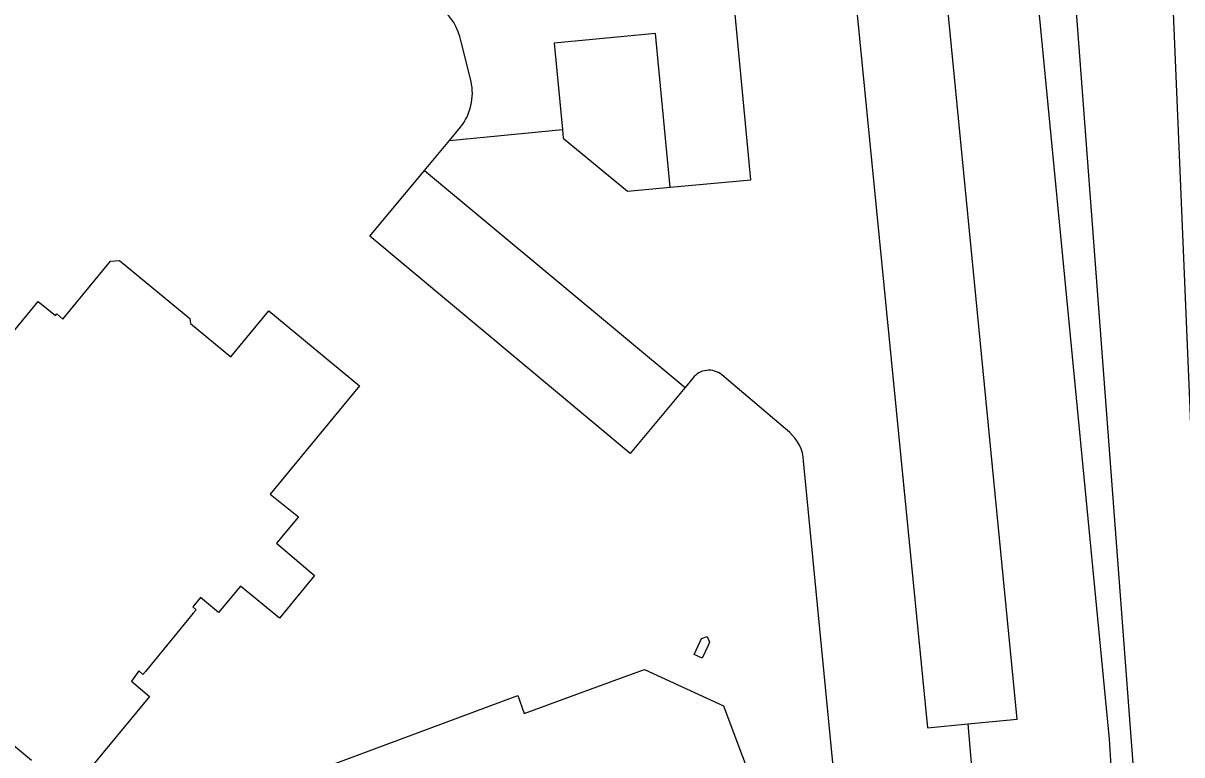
# Model space of a CAD drawing. Extents: x 161772 to 163123, y 383092 to 383917.
# Drawn here: x 162006.8 to 162063.6, y 383552.7 to 383588.6 of the extents above; entities that cross this region are included whole.
import ezdxf

# ---------------------------------------------------------------- set-up
doc = ezdxf.new("R2010")
doc.units = 0
for name, color, linetype in [('IMGEO_Erf', 7, 'Continuous'), ('IMGEO_Pand', 7, 'Continuous'), ('IMGEO_Parkeervlak_open', 7, 'Continuous'), ('IMGEO_Rijbaan_lokaal_gesloten', 7, 'Continuous'), ('IMGEO_Waterloop', 7, 'Continuous')]:
    doc.layers.add(name, color=color, linetype=linetype)

msp = doc.modelspace()

# ---------------------------------------------------------------- linework, layer by layer
at = {"layer": 'IMGEO_Erf'}
msp.add_lwpolyline([(162041.992, 383606.543), (162051.949, 383606.663), (162054.887, 383606.698), (162060.029, 383553.513), (162060.161, 383551.429), (162062.626, 383512.373), (162061.396, 383510.737), (162062.452, 383500), (162063.029, 383494.13), (162063.577, 383488.557), (162062.752, 383487.735), (162062.156, 383487.694)], dxfattribs=at)
at = {"layer": 'IMGEO_Pand'}
for points in [[(162004.061, 383570.736), (162007.534, 383574.947), (162008.384, 383574.249), (162008.46, 383574.332), (162008.749, 383574.081), (162011.088, 383576.922), (162011.522, 383576.947), (162014.972, 383574.101), (162015.008, 383573.862), (162016.979, 383572.224), (162018.841, 383574.481), (162023.283, 383570.812), (162018.911, 383565.502), (162020.29, 383564.405), (162019.21, 383563.107), (162021.074, 383561.521), (162019.359, 383559.432), (162017.456, 383560.997), (162016.382, 383559.706), (162015.494, 383560.45), (162015.113, 383559.986), (162015.274, 383559.849), (162015.132, 383559.678), (162012.795, 383556.829), (162012.662, 383556.682), (162012.466, 383556.854), (162012.112, 383556.354), (162012.99, 383555.608), (162009.81, 383551.756)], [(162007.21, 383552.474), (162000, 383558.46)], [(162040.322, 383558.53), (162040.438, 383558.256), (162040.367, 383558.103), (162040.08, 383557.478), (162039.691, 383557.65), (162039.98, 383558.292), (162040.044, 383558.434), (162040.322, 383558.53)], [(162011.12, 383548.234), (162031.043, 383555.649), (162031.358, 383554.775), (162035.889, 383556.431), (162037.249, 383556.928), (162041.126, 383555.137), (162041.63, 383553.796), (162043.325, 383549.29)]]:
    msp.add_lwpolyline(points, dxfattribs=at)
at = {"layer": 'IMGEO_Parkeervlak_open'}
for points in [[(162053.104, 383554.263), (162055.524, 383554.498), (162050.692, 383603.828), (162046.254, 383603.39)], [(162038.517, 383580.532), (162037.79, 383588.065), (162032.822, 383587.584), (162033.231, 383583.364)], [(162028.754, 383585.713), (162028.27, 383587.662)], [(162027.697, 383582.828), (162028.241, 383583.481)], [(162039.251, 383570.734), (162036.557, 383567.49), (162023.793, 383578.141), (162026.468, 383581.352)]]:
    msp.add_lwpolyline(points, dxfattribs=at)
for centre, radius, start, end in [((162025.448, 383587.092), 2.879, 11.42, 90.3559), ((162026.138, 383585.139), 2.678, 321.7448, 12.3672)]:
    msp.add_arc(centre, radius, start, end, dxfattribs=at)
at = {"layer": 'IMGEO_Rijbaan_lokaal_gesloten'}
for points in [[(162046.254, 383603.39), (162051.127, 383554.071), (162053.104, 383554.263)], [(162038.517, 383580.532), (162042.456, 383580.903), (162041.351, 383592.628), (162023.449, 383590.732), (162022.831, 383596.573), (162036.88, 383598.061), (162036.4, 383602.593)], [(162027.697, 383582.828), (162033.231, 383583.364)], [(162033.231, 383583.364), (162033.272, 383582.937), (162036.426, 383580.335), (162038.517, 383580.532)], [(162026.468, 383581.352), (162027.697, 383582.828)], [(162026.468, 383581.352), (162039.251, 383570.734)], [(162039.627, 383571.186), (162039.251, 383570.734)], [(162044.369, 383568.521), (162041.038, 383571.35)], [(162046.744, 383549.669), (162045.05, 383567.14)], [(162053.104, 383554.263), (162053.369, 383550.996)]]:
    msp.add_lwpolyline(points, dxfattribs=at)
for centre, radius, start, end in [((162040.411, 383570.592), 0.984, 50.4265, 142.8329), ((162043.094, 383567.034), 1.959, 3.1045, 49.3933)]:
    msp.add_arc(centre, radius, start, end, dxfattribs=at)
at = {"layer": 'IMGEO_Waterloop'}
for points in [[(162027.929, 383608.597), (162072.515, 383610.975), (162118.63, 383611.484), (162148.651, 383610.678), (162151.666, 383610.465), (162152.982, 383610.083), (162153.492, 383609.319), (162153.662, 383608.215), (162161.262, 383494.542), (162160.923, 383493.99), (162160.031, 383493.693), (162065.211, 383485.2), (162063.853, 383486.304), (162064.277, 383488.087), (162064.702, 383489.446), (162062.749, 383509.744), (162063.853, 383512.376), (162062.494, 383535.221), (162057.059, 383607.323), (162056.209, 383607.599), (162054.214, 383607.493), (162027.929, 383606.495), (162027.929, 383608.597)], [(162067.927, 383489.672), (162067.459, 383494.554), (162066.942, 383499.958), (162063.144, 383589.876), (162062.991, 383603.749), (162063.297, 383605.615)]]:
    msp.add_lwpolyline(points, dxfattribs=at)

doc.saveas('drawing.dxf')
